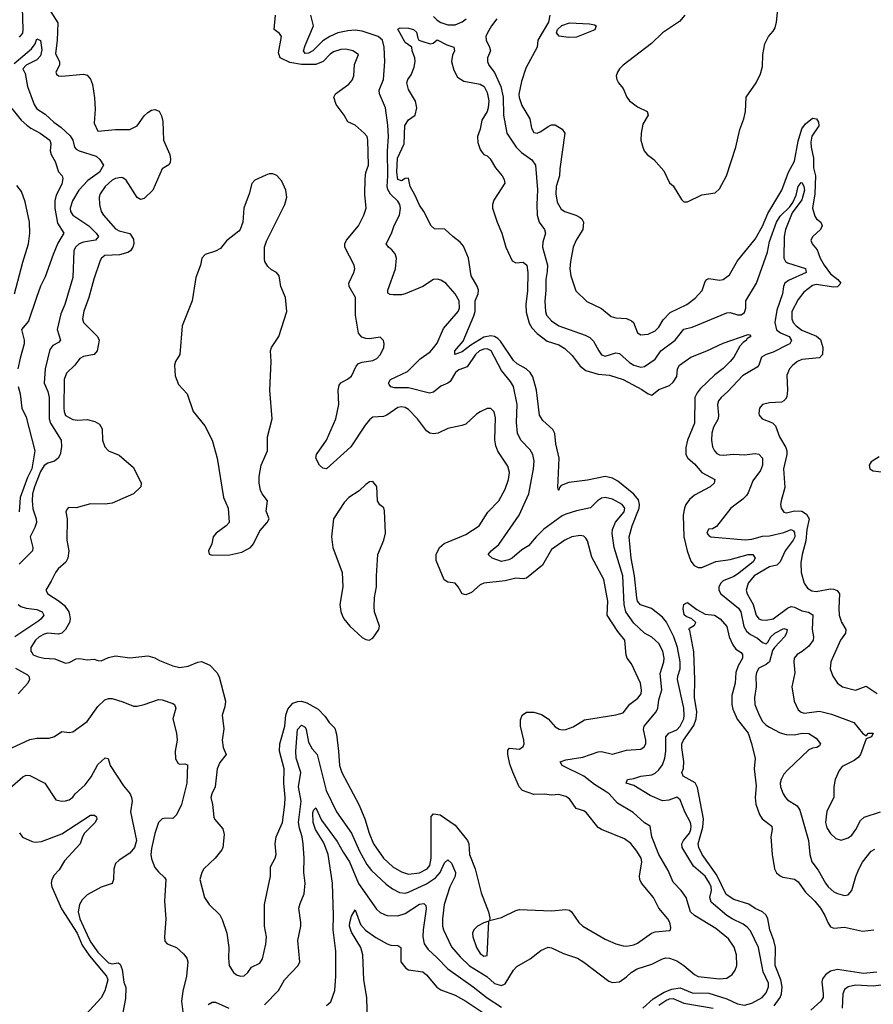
# Model space of a CAD drawing. Header units: inches. Extents: x 1552611 to 1694776, y 811966 to 917215.
# Tile 397 of 549: x 1642473 to 1647250, y 863632 to 869144. Entities that reach past the tile are written whole.
import ezdxf

# ---------------------------------------------------------------- set-up
doc = ezdxf.new("R2010")
doc.units = ezdxf.units.IN
doc.header["$MEASUREMENT"] = 0
doc.layers.add('B6846', color=7, linetype='Continuous')

msp = doc.modelspace()

# ---------------------------------------------------------------- linework, layer by layer
at = {"layer": 'B6846', "color": 5}
for points, elevation in [([(1642609.2, 869250), (1642686.4, 869126.4), (1642683.4, 869030), (1642672.9, 868952.8), (1642695.8, 868910), (1642696.5, 868890), (1642676.4, 868850), (1642679.8, 868839.8), (1642690.4, 868830.4), (1642708.6, 868828.6), (1642830, 868839.3), (1642850, 868833.2), (1642870, 868811.3), (1642880.7, 868780.7), (1642892.3, 868707.7), (1642895.7, 868644.3), (1642890, 868564.7), (1642910, 868520.7), (1643010, 868529.1), (1643090, 868529.6), (1643130, 868550.2), (1643170, 868605.5), (1643190, 868625.2), (1643210, 868637.7), (1643230, 868641.1), (1643253, 868633), (1643266.9, 868606.9), (1643274.4, 868574.4), (1643278.1, 868470), (1643312.8, 868390), (1643316.8, 868363.2), (1643314.9, 868345.1), (1643307.5, 868332.5), (1643270, 868309.6), (1643219, 868190), (1643170, 868142.6), (1643150, 868136.9), (1643130, 868148.3), (1643070, 868246.2), (1643050, 868259.3), (1643040.4, 868260.4), (1643010, 868256.1), (1642990, 868245.3), (1642951.4, 868210), (1642923.2, 868170), (1642918.8, 868150), (1642920.4, 868110), (1642930.1, 868070.1), (1642941.6, 868050), (1643010, 867973.5), (1643030, 867962.2), (1643090, 867946.5), (1643110, 867915.8), (1643112.8, 867890), (1643106.9, 867870), (1643093.3, 867850), (1643079.2, 867840.8), (1643031.2, 867828.8), (1642950, 867823.4), (1642931.4, 867810), (1642923.4, 867796.6), (1642887.9, 867692.1), (1642860.6, 867590), (1642832.4, 867512.4), (1642825.3, 867470), (1642830, 867449.5), (1642908.2, 867370), (1642917.6, 867350), (1642906.5, 867290), (1642890.8, 867269.2), (1642830, 867258.7), (1642810, 867248.5), (1642781, 867210), (1642735.2, 867164.8), (1642723, 867130), (1642720.1, 866970), (1642721.3, 866950), (1642729, 866929), (1642770, 866907), (1642797, 866903), (1642850, 866905.8), (1642894.7, 866894.7), (1642920, 866880), (1642934.3, 866854.3), (1642937.1, 866790), (1642950, 866754), (1642970.4, 866730), (1643030, 866706.3), (1643110, 866638), (1643153.2, 866550), (1643151.3, 866530), (1643110, 866489.9), (1642990, 866437.4), (1642951.3, 866431.3), (1642870, 866433.6), (1642790, 866411.8), (1642746.4, 866413.6), (1642736.9, 866403.1), (1642731.3, 866388.7), (1642739.1, 866350), (1642738, 866230), (1642748.5, 866170), (1642742.8, 866130), (1642731.8, 866108.2), (1642688.1, 866070), (1642673.2, 866050), (1642650, 866000.9), (1642618.8, 865950), (1642630.7, 865930), (1642694, 865890), (1642724.7, 865864.7), (1642747.4, 865830), (1642752.8, 865812.8), (1642756, 865790), (1642752.8, 865770), (1642730, 865729.7), (1642710, 865709.7), (1642690, 865703.5), (1642630, 865709.8), (1642610, 865705), (1642582, 865690), (1642560.9, 865670), (1642536.5, 865630), (1642535.8, 865610), (1642540.9, 865600.9), (1642549.5, 865589.5), (1642577.1, 865577.1), (1642610, 865570.2), (1642670, 865567.1), (1642730, 865542.7), (1642750, 865546), (1642790, 865565.5), (1642810, 865567.8), (1642850, 865561.5), (1642890, 865564.9), (1642910, 865556.4), (1642930, 865554.4), (1642970, 865574), (1643010, 865583.1), (1643090, 865571.6), (1643190, 865583.1), (1643230, 865572.2), (1643256.5, 865556.5), (1643330, 865527), (1643370, 865517.5), (1643415.2, 865524.8), (1643470, 865546.8), (1643490, 865550.5), (1643537.1, 865530), (1643577.1, 865490), (1643590, 865464.7), (1643625.4, 865330), (1643621.8, 865298.2), (1643606.2, 865250), (1643614.8, 865174.8), (1643605.8, 865110), (1643611.5, 865070), (1643629, 865030), (1643594.1, 864985.9), (1643577.6, 864950), (1643567.2, 864850), (1643547.8, 864810), (1643543.5, 864790), (1643553.1, 864750), (1643560, 864680), (1643566.2, 864666.2), (1643610, 864615.3), (1643616.7, 864583.3), (1643610.3, 864510), (1643603.7, 864496.3), (1643567, 864450), (1643504, 864390), (1643492.4, 864370), (1643482.3, 864330), (1643506.7, 864230), (1643533.7, 864190), (1643593.2, 864133.2), (1643606.7, 864106.7), (1643633.4, 864030), (1643642.8, 863950), (1643641.2, 863890), (1643645.8, 863850), (1643668.9, 863810), (1643690, 863795.6), (1643710, 863789.4), (1643730, 863791.7), (1643749.7, 863810), (1643770, 863839.5), (1643817.6, 863862.4), (1643832.4, 863887.6), (1643851.6, 863968.4), (1643853.9, 864010), (1643843.4, 864070), (1643843.5, 864190), (1643877.5, 864350), (1643877.5, 864402.5), (1643902.9, 864450), (1643908.2, 864470), (1643903.4, 864530), (1643908.2, 864570), (1643943.6, 864650), (1643958, 864750), (1643958.7, 864790), (1643950.8, 864870), (1643953.2, 864950), (1643927.9, 865050), (1643929.9, 865089.9), (1643957.9, 865190), (1643963.2, 865250), (1643974.8, 865285.2), (1644001.6, 865318.4), (1644030, 865327.4), (1644050, 865328.5), (1644080.7, 865320.7), (1644143.7, 865283.7), (1644183.4, 865243.4), (1644205.3, 865210), (1644237.2, 865177.2), (1644245.4, 865145.4), (1644257.7, 865050), (1644262.9, 864970), (1644276.1, 864930), (1644371.8, 864750), (1644405.5, 864670), (1644429.2, 864590), (1644454, 864530), (1644509.6, 864450), (1644562.2, 864402.2), (1644610, 864373.7), (1644650, 864361.3), (1644710, 864367.5), (1644754.5, 864390), (1644768, 864410), (1644776.6, 864450), (1644776.6, 864683.4), (1644790, 864699), (1644826.3, 864693.7), (1644910, 864635.3), (1644978.6, 864550), (1644986.3, 864530), (1644990.6, 864470), (1645022.2, 864390), (1645055.9, 864256), (1645097, 864150), (1645103.6, 864116.4), (1645102, 864102), (1645170, 864118.9), (1645250, 864157.5), (1645270, 864162.3), (1645450, 864155.8), (1645530, 864163), (1645550, 864158.5), (1645562, 864150), (1645602.7, 864090), (1645624.8, 864070), (1645750, 863997.4), (1645810, 863971.1), (1645850, 863959.2), (1645870, 863957.2), (1645910, 863965.5), (1645930, 863974.6), (1646009.9, 864030.1), (1646030, 864037.5), (1646110, 864045.7), (1646116.2, 864050), (1646117.1, 864062.9), (1646110.8, 864090), (1646100.4, 864110), (1646050, 864171.1), (1646020.7, 864230), (1645952.4, 864310), (1645944, 864330), (1645942.6, 864350), (1645954.9, 864430), (1645950.5, 864450), (1645927.7, 864490), (1645892.5, 864532.5), (1645858.4, 864558.4), (1645729.6, 864610), (1645710, 864622.7), (1645644.7, 864704.7), (1645630, 864716.1), (1645588.4, 864728.4), (1645550, 864781.7), (1645530, 864795.3), (1645490, 864806), (1645450, 864802.7), (1645410, 864808.6), (1645350, 864806.6), (1645288, 864830), (1645268.4, 864850), (1645232.3, 864932.3), (1645216.6, 864976.6), (1645205.7, 865030), (1645205.5, 865054.5), (1645213.8, 865066.2), (1645270, 865061.3), (1645290, 865074.9), (1645295.7, 865090), (1645294.7, 865110), (1645276.8, 865190), (1645275.7, 865224.3), (1645285.4, 865250), (1645310, 865266.9), (1645350, 865267.2), (1645393.9, 865253.9), (1645430.6, 865230.6), (1645470, 865184.7), (1645492.1, 865172), (1645510, 865168.1), (1645530, 865170.2), (1645570, 865185.2), (1645634.5, 865225.5), (1645810, 865252.7), (1645850, 865263.6), (1645887.5, 865312.5), (1645933.4, 865346.6), (1645950.5, 865370), (1645953.9, 865390), (1645946.9, 865430), (1645897.4, 865537.4), (1645873.7, 865570), (1645867.1, 865587.1), (1645859.9, 865670), (1645820.1, 865720.1), (1645760.4, 865810), (1645764.8, 865890), (1645741.6, 866010), (1645675.6, 866135.6), (1645650, 866227), (1645641.2, 866241.2), (1645630, 866252.8), (1645610, 866256.8), (1645564, 866250), (1645523.8, 866230), (1645450, 866178), (1645399.2, 866090), (1645310, 866018.5), (1645290, 866014), (1645250, 866017.3), (1645190, 866003.4), (1645070.1, 865989.9), (1645050, 865980.3), (1645001.8, 865938.2), (1644970, 865924.2), (1644949.9, 865929.9), (1644927.6, 865970), (1644910, 865989.8), (1644870, 865994.6), (1644848.1, 866008.1), (1644803.1, 866116.9), (1644804.2, 866150), (1644822.4, 866190), (1644848.5, 866211.5), (1644970, 866262), (1645043.9, 866310), (1645092.7, 866387.3), (1645154.6, 866450), (1645190, 866515.3), (1645208.5, 866570), (1645213.9, 866610), (1645205.6, 866645.6), (1645148.8, 866728.8), (1645137.9, 866757.9), (1645133.1, 866793.1), (1645136.2, 866916.2), (1645128.7, 866948.7), (1645110, 866967.8), (1645090, 866968.2), (1645050, 866949.7), (1645030, 866936.9), (1644970, 866880.4), (1644948.3, 866871.7), (1644870, 866854.8), (1644815.5, 866830), (1644790, 866825.7), (1644769, 866829), (1644750, 866842.4), (1644700.3, 866910), (1644650, 866961.6), (1644630, 866973.8), (1644610, 866976.3), (1644590, 866972.5), (1644528.7, 866930), (1644510, 866923), (1644450, 866918.6), (1644430, 866903.7), (1644405.8, 866874.2), (1644326.6, 866753.4), (1644190.4, 866630), (1644170, 866634), (1644152, 866650), (1644131.5, 866690), (1644133.7, 866710), (1644189.9, 866790), (1644241.7, 866910), (1644258.5, 866990), (1644255, 867070), (1644261.6, 867098.4), (1644270, 867111.3), (1644308.5, 867131.5), (1644330.6, 867149.4), (1644356, 867204), (1644370, 867218.9), (1644390, 867227.7), (1644450, 867236.3), (1644472.6, 867247.4), (1644492.5, 867270), (1644510.5, 867310), (1644512.1, 867330), (1644508.8, 867348.8), (1644490, 867366.6), (1644430, 867356.8), (1644410, 867358.7), (1644387.7, 867367.7), (1644369.9, 867389.9), (1644352.9, 867490), (1644352.8, 867590), (1644317.8, 867650), (1644314.8, 867670), (1644343.5, 867730), (1644347.9, 867750), (1644345.6, 867770), (1644293.5, 867870), (1644293.5, 867890), (1644301.4, 867910), (1644368.6, 867990), (1644399.2, 868050), (1644411.6, 868088.4), (1644404.9, 868164.9), (1644406.2, 868253.8), (1644411.1, 868288.9), (1644425.4, 868330), (1644421.7, 868470), (1644417, 868490), (1644400.8, 868510), (1644350, 868554.6), (1644310, 868573), (1644288.9, 868610), (1644244.1, 868670), (1644230.8, 868710), (1644240.7, 868730), (1644315.8, 868784.2), (1644333.6, 868806.4), (1644342.6, 868830), (1644346.7, 868893.3), (1644369.5, 868950), (1644337.2, 868970), (1644298.5, 868978.5), (1644270, 868977.8), (1644230, 868964.3), (1644210, 868951), (1644171.2, 868910), (1644130, 868894), (1644050, 868893.2), (1643984.7, 868904.7), (1643930.6, 868930), (1643921.9, 868958.1), (1643938.5, 869050), (1643927.1, 869067.1), (1643897.6, 869090), (1643904.2, 869170)], 880), ([(1642473.1, 869046.9), (1642490, 869069.1), (1642493.5, 869090), (1642489, 869210)], 880), ([(1643844, 863630), (1643922, 863710), (1643955.3, 863770), (1644031.3, 863848.7), (1644040.3, 863870), (1644030.5, 863990), (1644047.1, 864070), (1644047.1, 864090), (1644036.2, 864170), (1644042.6, 864197.4), (1644065, 864250), (1644070.9, 864310), (1644063.1, 864370), (1644066, 864450), (1644059.1, 864530), (1644054.5, 864570), (1644038.8, 864618.8), (1644034.1, 864650), (1644049.2, 864770), (1644032.9, 864850), (1644047.3, 864930), (1644020.7, 865010), (1644018, 865050), (1644028.1, 865170), (1644050, 865195.8), (1644070, 865183.5), (1644076.5, 865170), (1644090, 865100.2), (1644110, 865063.2), (1644138.4, 865030), (1644187.9, 864830), (1644246.2, 864710), (1644329.5, 864590), (1644374.6, 864490), (1644415.4, 864415.4), (1644441.9, 864381.9), (1644524.4, 864304.4), (1644558.9, 864278.9), (1644598.2, 864258.2), (1644630, 864254.6), (1644650, 864259.1), (1644750, 864306.5), (1644800.3, 864339.7), (1644826.7, 864370), (1644850, 864423.6), (1644870, 864441.7), (1644890, 864421.5), (1644911.5, 864370), (1644910.9, 864350), (1644879.8, 864290), (1644849.2, 864190), (1644839.1, 864110), (1644840.1, 864070), (1644845.3, 864050), (1644890, 863954.4), (1644938.6, 863898.6), (1644990, 863847.5), (1645087.7, 863787.7), (1645130, 863749.5), (1645170, 863737.4), (1645190, 863747.1), (1645237.1, 863822.9), (1645255.6, 863844.4), (1645330, 863887.4), (1645390, 863933.5), (1645430, 863951.2), (1645450, 863948.9), (1645516.8, 863916.8), (1645594.4, 863890), (1645630, 863868.9), (1645770, 863762), (1645790, 863754), (1645830, 863758.8), (1645870, 863786), (1645895.3, 863810), (1645928.7, 863830), (1646010, 863856.5), (1646070, 863887.2), (1646090, 863892.4), (1646110, 863891.1), (1646150, 863875.3), (1646190, 863848.7), (1646250, 863798.3), (1646270, 863788.3), (1646390, 863775), (1646430, 863778.2), (1646460.7, 863799.3), (1646477.3, 863822.7), (1646487.2, 863850), (1646485.2, 863910), (1646472.2, 863952.2), (1646439.3, 863999.3), (1646370, 864057), (1646248.9, 864128.9), (1646226.7, 864150), (1646202.9, 864230), (1646174.4, 864270), (1646130, 864316.8), (1646101.5, 864381.5), (1646050, 864471.2), (1646011.3, 864570), (1646002, 864630), (1645970, 864647.6), (1645905.9, 864705.9), (1645818.7, 864758.7), (1645771.5, 864810), (1645750, 864826.3), (1645690, 864861.8), (1645630, 864909.9), (1645509.5, 864970), (1645497.2, 864990), (1645530, 865001.7), (1645624.4, 865015.6), (1645710, 865044.9), (1645730, 865046.9), (1645790, 865033.4), (1645870, 865054.8), (1645950, 865060.8), (1645967.3, 865072.7), (1645977.1, 865090), (1645977.9, 865110), (1645964.3, 865170), (1645968.1, 865190), (1646035.7, 865270), (1646045, 865290), (1646050, 865336), (1646067.6, 865392.4), (1646056.7, 865483.4), (1646077.6, 865550), (1646079.9, 865570), (1646072.9, 865610), (1646050, 865652.7), (1646010, 865687.3), (1645970, 865710.8), (1645910, 865766.5), (1645865.9, 865830), (1645855.8, 865870), (1645848.8, 866030), (1645799.9, 866190), (1645788.8, 866268.8), (1645789.9, 866290.1), (1645807.8, 866332.2), (1645855.2, 866390), (1645859.4, 866410), (1645844, 866430), (1645790, 866459.8), (1645750.2, 866469.8), (1645730, 866465.3), (1645706, 866450), (1645668.4, 866411.6), (1645590, 866394.5), (1645530, 866376.3), (1645510, 866366), (1645407, 866293), (1645363.5, 866250), (1645321, 866199), (1645284.2, 866175.7), (1645230, 866130.7), (1645210, 866120.6), (1645170, 866111.9), (1645118, 866130), (1645095.1, 866150), (1645111.8, 866170), (1645154.1, 866205.9), (1645268.7, 866371.3), (1645323.2, 866490), (1645349.2, 866630), (1645352.5, 866672.5), (1645345.5, 866710), (1645330, 866736), (1645277.6, 866790), (1645259.9, 866830), (1645254, 866890), (1645258, 866990), (1645236.9, 867090), (1645219.7, 867119.7), (1645170, 867180.3), (1645112.6, 867290), (1645090, 867302.4), (1645070, 867300.4), (1645046.9, 867290), (1645024.1, 867270), (1644978.4, 867201.6), (1644930, 867184.6), (1644912.9, 867170), (1644881.5, 867118.5), (1644870, 867108.6), (1644830, 867093.3), (1644790, 867059.2), (1644765.8, 867054.2), (1644650, 867083.1), (1644570, 867083.5), (1644549.9, 867089.9), (1644541.9, 867101.9), (1644537.9, 867110), (1644548.5, 867130), (1644644.5, 867175.5), (1644714.2, 867245.8), (1644770, 867284.9), (1644790, 867306.7), (1644810, 867333.7), (1644845, 867415), (1644926.4, 867510), (1644933.8, 867530), (1644932.9, 867570), (1644909.8, 867610), (1644857.8, 867670), (1644830, 867686.5), (1644810, 867692.5), (1644788.4, 867690), (1644730, 867651.1), (1644630, 867609.8), (1644610, 867604.8), (1644563.5, 867603.5), (1644545.8, 867605.8), (1644533.2, 867613.2), (1644534, 867630), (1644575.5, 867750), (1644582, 867810), (1644574.1, 867834.1), (1644555.9, 867855.9), (1644536.9, 867870), (1644524.7, 867890), (1644553.4, 867946.6), (1644568.6, 867991.4), (1644599.4, 868050), (1644603.7, 868090), (1644599.8, 868110), (1644590, 868128), (1644548.1, 868168.1), (1644533.4, 868193.4), (1644529.9, 868210), (1644533.5, 868270), (1644531.2, 868408.8), (1644537.3, 868490), (1644533, 868553), (1644519.7, 868650), (1644486.2, 868730), (1644484.7, 868750), (1644509.8, 868810), (1644517.5, 868910), (1644512.9, 868990), (1644504, 869030), (1644478.9, 869050), (1644390, 869080.3), (1644350, 869085.6), (1644310, 869082.3), (1644254.6, 869070), (1644208.8, 869051.2), (1644170, 869026.7), (1644113.2, 868970), (1644090, 868956.5), (1644070, 868954.7), (1644062, 868970), (1644070, 869000.3), (1644117.5, 869110), (1644102.2, 869170)], 860), ([(1645440.1, 869170), (1645433.5, 869130), (1645373.4, 869030), (1645368.4, 868990), (1645306.5, 868873.5), (1645281.5, 868798.5), (1645267.4, 868727.4), (1645268.7, 868708.7), (1645283.5, 868663.5), (1645328.6, 868590), (1645336.6, 868536.6), (1645350, 868512.7), (1645370, 868509.3), (1645390, 868518), (1645430, 868546.7), (1645450, 868555.4), (1645470, 868555.6), (1645510, 868531.2), (1645523.5, 868510), (1645495.3, 868310), (1645494.8, 868270), (1645476.2, 868210), (1645472.9, 868170), (1645482, 868122), (1645504.1, 868084.1), (1645524.9, 868070), (1645584.9, 868050), (1645610, 868036.9), (1645619, 868030), (1645629.1, 868010), (1645624, 867970), (1645588.3, 867910), (1645570.2, 867870), (1645555, 867790), (1645552.6, 867750), (1645558.5, 867710), (1645585.7, 867625.7), (1645646.7, 867566.7), (1645730, 867527.6), (1645783.4, 867483.4), (1645810, 867476.1), (1645870, 867471.7), (1645897.9, 867457.9), (1645908.5, 867448.5), (1645930, 867392.2), (1645950, 867380.2), (1645990, 867384.7), (1646030, 867402), (1646050, 867423.1), (1646075.2, 867464.8), (1646114.3, 867505.7), (1646206.6, 867550), (1646253.9, 867586.1), (1646292.6, 867627.4), (1646310, 867679.3), (1646319.6, 867690), (1646330, 867695.5), (1646390, 867685.6), (1646410, 867690.2), (1646444.9, 867715.1), (1646490, 867795.3), (1646590, 867916.5), (1646630, 867989.1), (1646660.9, 868059.1), (1646738.8, 868190), (1646775.1, 868290), (1646810, 868352.6), (1646830, 868463.7), (1646850, 868534), (1646870, 868561.9), (1646910, 868593.8), (1646932.7, 868590), (1646943, 868570), (1646944.6, 868550), (1646907.1, 868492.9), (1646901.2, 868458.8), (1646902.6, 868430), (1646916.1, 868370), (1646915, 868315), (1646926.3, 868270), (1646922.6, 868170), (1646910.6, 868090), (1646923.9, 868043.9), (1646932, 868030), (1646956.9, 868010), (1646963.5, 867990), (1646954.4, 867970), (1646911.4, 867930), (1646900.9, 867910), (1646908.9, 867890), (1646936.2, 867856.2), (1646952.4, 867810), (1646974.7, 867770), (1647010, 867721.2), (1647052.3, 867690), (1647068.4, 867670), (1647050, 867648.2), (1647030, 867647.5), (1646930, 867662.7), (1646910, 867657.2), (1646860.7, 867619.3), (1646830, 867578.4), (1646794.4, 867510), (1646794.3, 867470), (1646802.5, 867450), (1646819.5, 867430), (1646850, 867406.8), (1646932.2, 867372.2), (1646954.7, 867354.7), (1646967.8, 867310), (1646965.3, 867270), (1646949.3, 867250.7), (1646850, 867241.3), (1646826, 867230), (1646799.6, 867210), (1646780.8, 867190), (1646766.3, 867153.7), (1646770.2, 867069.8), (1646766.1, 867033.9), (1646759.5, 867020.5), (1646750.2, 867009.8), (1646736, 867004), (1646670, 866999.1), (1646630.3, 866989.7), (1646612.7, 866970), (1646610, 866942), (1646612.4, 866930), (1646629, 866909), (1646686.6, 866886.6), (1646702.8, 866870), (1646725.9, 866810), (1646760.1, 866750), (1646766.3, 866730), (1646766, 866710), (1646748.5, 866630), (1646755.4, 866524.6), (1646734.2, 866450), (1646731, 866430), (1646734.2, 866410), (1646750, 866388.1), (1646764.5, 866384.5), (1646810, 866394.7), (1646850, 866392.4), (1646876.1, 866376.1), (1646890.5, 866350), (1646878.6, 866290), (1646873.4, 866226.6), (1646851.4, 866150), (1646844.3, 866104.3), (1646846.7, 866050), (1646862.8, 865990), (1646881.5, 865961.5), (1646906.3, 865946.3), (1646930, 865943.5), (1647010, 865957.9), (1647030, 865956.6), (1647048.6, 865948.6), (1647061.3, 865930), (1647057.4, 865850), (1647060.2, 865810), (1647072.3, 865772.3), (1647097.4, 865730), (1647095.3, 865710), (1647066, 865670), (1647013.6, 865550), (1647009.2, 865510), (1647024, 865470), (1647050, 865430.4), (1647077.3, 865410), (1647150, 865391.3), (1647210, 865412.7), (1647272.8, 865372.8)], 880), ([(1646195.6, 869170), (1646165.7, 869134.3), (1646070, 869070.7), (1646008.2, 869011.8), (1645850, 868889.7), (1645830.3, 868870), (1645818.9, 868850), (1645812, 868830), (1645814.4, 868810), (1645823.8, 868790), (1645850, 868759.1), (1645871.6, 868710), (1645886.5, 868690), (1645930, 868656), (1645985.5, 868630), (1645990.3, 868610), (1645961, 868559), (1645951.3, 868510), (1645948.5, 868470), (1645960.3, 868430), (1645968.9, 868410), (1645985.3, 868390), (1646022.2, 868362.2), (1646078.2, 868298.2), (1646110, 868230.8), (1646130, 868214), (1646177.4, 868137.4), (1646190, 868125.5), (1646210, 868124.4), (1646290, 868163.1), (1646365.6, 868174.4), (1646390, 868197.1), (1646429.1, 868270.9), (1646480.2, 868430), (1646503.1, 868530), (1646526, 868590), (1646536, 868630), (1646539.7, 868710), (1646594.7, 868790), (1646618.9, 868841.1), (1646630, 868882), (1646631.9, 868950), (1646642.7, 869010), (1646663.5, 869050), (1646690, 869079.5), (1646701, 869099), (1646709, 869130), (1646716.6, 869203.4)], 920), ([(1644790, 869162.7), (1644810, 869141.2), (1644830, 869128.3), (1644870, 869114.7), (1644910, 869116.5), (1644950, 869132.5), (1644972.4, 869150)], 860), ([(1645143.2, 869150), (1645113.4, 869110), (1645091.1, 869070), (1645082.6, 869050), (1645083.5, 869030), (1645103.1, 868990), (1645107.3, 868970), (1645090.7, 868930), (1645090.7, 868910), (1645099.1, 868890), (1645130, 868849.1), (1645165.7, 868770), (1645179.3, 868710), (1645181.5, 868610), (1645199.8, 868510), (1645251.5, 868430), (1645281.8, 868401.8), (1645340, 868360), (1645359.5, 868330), (1645371.5, 868191.5), (1645367.2, 868110), (1645369.7, 868049.7), (1645381.3, 868010), (1645411, 867970), (1645416.1, 867950), (1645401, 867899), (1645399, 867870), (1645426.7, 867770), (1645425.6, 867734.4), (1645416.8, 867690), (1645418, 867630), (1645412.2, 867567.8), (1645415, 867510), (1645422.3, 867490), (1645450, 867457.7), (1645490, 867430.9), (1645638, 867378), (1645664.3, 867364.3), (1645684.4, 867344.4), (1645713.4, 867290), (1645730, 867268.3), (1645750, 867260.5), (1645810, 867279.8), (1645830, 867275.2), (1645886, 867226), (1645910, 867210.9), (1645950, 867198.7), (1645970, 867203.2), (1646030, 867243.2), (1646060.8, 867290), (1646141.2, 867350), (1646190, 867410.9), (1646236.3, 867423.7), (1646430, 867503.6), (1646450, 867504.4), (1646490, 867492.2), (1646510, 867492.2), (1646530, 867505.7), (1646536.2, 867530), (1646536.2, 867570), (1646596.2, 867670), (1646657.5, 867842.5), (1646670, 867902.2), (1646708.4, 868010), (1646730, 868045.1), (1646782.7, 868097.3), (1646799.8, 868120.2), (1646818.6, 868161.4), (1646830, 868210.4), (1646847, 868233), (1646851.8, 868231.8), (1646862.1, 868210), (1646864.6, 868190), (1646850, 868136.8), (1646796.8, 868063.2), (1646758.1, 867970), (1646752.3, 867930), (1646749.6, 867810), (1646759.2, 867790), (1646770, 867782.3), (1646870, 867752.2), (1646873.8, 867730), (1646775.5, 867684.5), (1646755.1, 867670), (1646747, 867650), (1646742.7, 867610), (1646710, 867518.5), (1646699.9, 867450), (1646708.5, 867408.5), (1646731.1, 867391.1), (1646778.9, 867370), (1646792.3, 867347.7), (1646782.3, 867330), (1646774.7, 867325.3), (1646690, 867282.4), (1646650.3, 867270), (1646625.4, 867254.6), (1646608.9, 867210), (1646600.2, 867199.8), (1646518.9, 867150), (1646436.9, 867063.1), (1646398.3, 867030), (1646383.6, 867010), (1646378.6, 866990), (1646384.2, 866930), (1646381.3, 866910), (1646356.7, 866863.3), (1646346.8, 866830), (1646344.8, 866790), (1646350, 866754), (1646361.8, 866730), (1646375.4, 866715.4), (1646390, 866708.2), (1646410, 866706.7), (1646470, 866712.7), (1646530, 866708.2), (1646590, 866716.3), (1646610, 866712.2), (1646630.2, 866690), (1646630.9, 866650), (1646618.5, 866621.5), (1646576.8, 866563.2), (1646550, 866495.1), (1646540, 866480), (1646520.1, 866459.9), (1646453.1, 866410), (1646372.8, 866307.2), (1646350, 866294.5), (1646328.3, 866291.7), (1646318.8, 866270), (1646330, 866256), (1646342, 866250), (1646532.4, 866232.4), (1646570, 866235.3), (1646630, 866252.6), (1646670, 866254.4), (1646750, 866273.4), (1646790, 866289.4), (1646803.7, 866283.7), (1646810, 866274), (1646810.7, 866250), (1646802.3, 866230), (1646757.5, 866170), (1646730, 866109.8), (1646710.1, 866089.9), (1646670, 866080.6), (1646584.4, 866030), (1646549.6, 865990), (1646539.3, 865950), (1646543.6, 865930), (1646578.2, 865870), (1646593.9, 865810), (1646610, 865790.2), (1646624.6, 865784.6), (1646650, 865781.9), (1646690, 865790.1), (1646770, 865849.6), (1646790, 865859.1), (1646810, 865856.1), (1646850, 865835.6), (1646887.3, 865827.3), (1646911.7, 865811.7), (1646907.4, 865730), (1646916.6, 865690), (1646914.5, 865670), (1646890, 865637.4), (1646853.1, 865606.9), (1646824.2, 865590), (1646808.2, 865570), (1646805.2, 865550), (1646811.3, 865488.7), (1646794.4, 865410), (1646807.3, 865330), (1646830, 865281.1), (1646847, 865267), (1646863, 865263), (1646950, 865273.9), (1647017.3, 865257.3), (1647140.5, 865210), (1647190, 865150.5), (1647210, 865136), (1647224, 865150), (1647250.3, 865150), (1647241, 865130), (1647210, 865118), (1647178.2, 865030), (1647166.1, 865013.9), (1647142.9, 864997.1), (1647076.4, 864963.6), (1647058.6, 864941.4), (1647036, 864890), (1647030.2, 864850), (1647030.2, 864790), (1646990, 864714), (1646982.8, 864650), (1646990, 864619.3), (1647010, 864588.7), (1647040.4, 864560.4), (1647070, 864551.6), (1647110, 864564.2), (1647130, 864579.2), (1647153.2, 864610), (1647178.8, 864661.2), (1647199.4, 864680.6), (1647290, 864709.2)], 860), ([(1645961, 863610), (1646017.8, 863662.2), (1646080.4, 863699.6), (1646122.2, 863717.8), (1646170, 863724.5), (1646237.3, 863697.3), (1646330, 863695.1), (1646430, 863662.7), (1646490, 863634.7), (1646530, 863627.9), (1646570, 863638.7), (1646628, 863670), (1646650, 863695.5), (1646664.6, 863730), (1646663.4, 863750), (1646634.6, 863814.6), (1646608.7, 863950), (1646562.9, 864042.9), (1646544.3, 864064.3), (1646521.3, 864081.3), (1646460.3, 864110), (1646430.7, 864130), (1646343.1, 864203.1), (1646335.5, 864230), (1646344.1, 864270), (1646343.1, 864290), (1646334.2, 864310), (1646309.9, 864350), (1646244.6, 864404.6), (1646180.3, 864510), (1646178.5, 864530), (1646188.2, 864550), (1646221.1, 864590), (1646229.9, 864610), (1646231.3, 864630), (1646227, 864650), (1646194.8, 864710), (1646170, 864777.4), (1646150, 864792), (1646105.9, 864774.1), (1646070, 864771), (1646001, 864801), (1645910, 864858), (1645867, 864870), (1645875.3, 864890), (1645910, 864895.6), (1645949, 864910), (1646010, 864916.8), (1646030, 864926.4), (1646050, 864945.1), (1646070, 864973.6), (1646083.7, 865010), (1646089.4, 865050), (1646089.8, 865130.2), (1646105.6, 865150), (1646150, 865169.5), (1646169.9, 865190), (1646189.4, 865230), (1646192.6, 865250), (1646189.5, 865290), (1646154.6, 865450), (1646155.6, 865470), (1646169.2, 865510.8), (1646169.9, 865550.1), (1646154.1, 865630), (1646133.9, 865690), (1646092.2, 865772.2), (1646070, 865799.5), (1646008.2, 865848.2), (1645947.8, 865867.7), (1645931.3, 865890), (1645927.1, 865907.1), (1645914.5, 866030), (1645896, 866130), (1645884.3, 866250), (1645900.4, 866310), (1645939.9, 866410), (1645942.4, 866430), (1645936.4, 866456.4), (1645910, 866488.2), (1645820.2, 866560.2), (1645790, 866577), (1645750, 866586.7), (1645650, 866566.4), (1645546.3, 866553.7), (1645504, 866536), (1645493.7, 866526.3), (1645490.9, 866510.9), (1645488, 866510), (1645485.2, 866525.2), (1645491.8, 866690), (1645473.7, 866770), (1645467.2, 866827.2), (1645457.7, 866850), (1645400.5, 866900.5), (1645382, 866930), (1645365.2, 867070), (1645344.5, 867144.5), (1645329.9, 867169.9), (1645308.1, 867190), (1645257.8, 867217.8), (1645235.9, 867236), (1645164.6, 867344.6), (1645150, 867360.5), (1645130, 867371), (1645110, 867375.2), (1645070, 867366.4), (1644998.3, 867321.7), (1644950, 867284.3), (1644909.3, 867270), (1644908.6, 867290), (1644954.9, 867345.1), (1645014.1, 867485.9), (1645021.9, 867510), (1645022.6, 867570), (1645039.7, 867610), (1645040.8, 867630), (1645032.6, 867652.6), (1644999.9, 867710), (1644984.2, 867810), (1644957.4, 867877.4), (1644939, 867899), (1644897, 867930), (1644852.5, 867972.5), (1644793.8, 867973.8), (1644775.1, 867990), (1644735.1, 868070), (1644710, 868105.1), (1644684.7, 868164.7), (1644658, 868210), (1644650, 868258), (1644630, 868255.1), (1644610, 868241.7), (1644589.9, 868250), (1644583.8, 868290), (1644588.3, 868370), (1644625.3, 868450), (1644628.5, 868551.5), (1644650, 868584.6), (1644686.8, 868610), (1644696.5, 868650), (1644688.6, 868688.6), (1644650, 868753.6), (1644640.3, 868790), (1644645.8, 868810), (1644664.2, 868835.8), (1644681.2, 868878.8), (1644687, 868910), (1644684.5, 868930), (1644669.3, 868970), (1644668.7, 868990), (1644630, 869017), (1644589.3, 869090.7), (1644601.6, 869098.4), (1644650, 869096.9), (1644677.3, 869090), (1644693.9, 869073.9), (1644700.8, 869040.8), (1644707.7, 869030), (1644723.4, 869023.4), (1644771.1, 869008.9), (1644787, 869013), (1644810, 869031.8), (1644863.7, 869003.7), (1644902, 868990), (1644905.7, 868970), (1644895, 868945), (1644890.6, 868910), (1644902.3, 868862.3), (1644923.3, 868823.3), (1644959.3, 868799.3), (1645050, 868783), (1645072.3, 868770), (1645090, 868737.6), (1645099.2, 868690), (1645095.8, 868650), (1645089.4, 868630), (1645058.9, 868581.1), (1645050, 868532), (1645035.5, 868490), (1645037.2, 868457.2), (1645050, 868418), (1645060.7, 868400.7), (1645070, 868390.4), (1645090, 868381.6), (1645105.4, 868365.4), (1645135.4, 868315.4), (1645174, 868270), (1645184.4, 868250), (1645188.4, 868230), (1645126.3, 868133.7), (1645119.1, 868110), (1645119.2, 868090), (1645145.3, 868010), (1645172.3, 867950), (1645194.6, 867870), (1645230, 867794.9), (1645250, 867783.1), (1645290, 867786.3), (1645310.7, 867770.7), (1645317.3, 867730), (1645314.5, 867625.5), (1645305.2, 867550), (1645306.8, 867506.8), (1645324.6, 867444.6), (1645340.1, 867420.1), (1645370, 867387.8), (1645424.4, 867344.4), (1645490, 867324.6), (1645524.1, 867304.1), (1645565.3, 867265.3), (1645610, 867205.2), (1645640.8, 867180.8), (1645710, 867159.2), (1645773.8, 867153.8), (1645850, 867130.1), (1645954.2, 867074.2), (1645990, 867049.1), (1646010, 867042), (1646050, 867074.3), (1646110, 867097), (1646130, 867116), (1646150, 867146.4), (1646155, 867190), (1646166.3, 867210), (1646230, 867255.1), (1646318.7, 867290), (1646410, 867334.2), (1646550, 867382.4), (1646559.5, 867379.5), (1646565.5, 867370), (1646543.2, 867356.8), (1646540.9, 867350), (1646522, 867338), (1646503.9, 867316.1), (1646470, 867254.8), (1646449.4, 867230), (1646410, 867192.5), (1646363, 867157), (1646281.9, 867078.1), (1646263.7, 867056.3), (1646252.3, 867030), (1646250, 866885.2), (1646211.3, 866790), (1646202, 866750), (1646201.1, 866710), (1646212.4, 866690), (1646250, 866657), (1646291.3, 866610), (1646364.2, 866570), (1646359.6, 866550), (1646337.6, 866530), (1646250, 866483.4), (1646221.8, 866458.2), (1646201.4, 866430), (1646193.1, 866410), (1646186.5, 866370), (1646190.1, 866250), (1646208.5, 866170), (1646230, 866113.6), (1646247.9, 866087.9), (1646270, 866077.8), (1646290, 866078.3), (1646370, 866111.4), (1646450, 866122.2), (1646550, 866151.2), (1646575.6, 866150), (1646589.4, 866130), (1646578.9, 866110), (1646490, 866039.7), (1646470, 866026.9), (1646410, 866002.9), (1646397.1, 865990), (1646386.7, 865970), (1646385.6, 865950), (1646396.9, 865930), (1646496.8, 865850), (1646508.7, 865828.7), (1646526.7, 865746.7), (1646541.1, 865721.1), (1646563.1, 865703.1), (1646601.9, 865681.9), (1646630, 865657), (1646650, 865650.4), (1646660.8, 865659.2), (1646677.8, 865690), (1646698.8, 865710), (1646750, 865735.4), (1646767.7, 865730), (1646764.2, 865710), (1646753.6, 865690), (1646696.9, 865630), (1646687, 865613), (1646668.7, 865550), (1646650, 865535.1), (1646610, 865514.2), (1646596.5, 865490), (1646592.8, 865470), (1646594.2, 865410), (1646585.5, 865350), (1646587.9, 865310), (1646611.5, 865250), (1646630, 865216.2), (1646650, 865195.5), (1646670, 865183.5), (1646730, 865152.4), (1646763.4, 865143.4), (1646810, 865140.2), (1646850, 865150.1), (1646890, 865149.1), (1646930, 865122), (1646955.6, 865090), (1646950, 865079.5), (1646934.8, 865070), (1646910, 865065.7), (1646890, 865056.2), (1646770, 864943.5), (1646750, 864920.5), (1646733.8, 864890), (1646729.3, 864870), (1646731.3, 864850), (1646746, 864810), (1646758.5, 864790), (1646770, 864777.7), (1646823.4, 864743.4), (1646839.6, 864719.6), (1646888.3, 864548.3), (1646895.5, 864470), (1646907.1, 864430), (1646942.4, 864382.4), (1646982.2, 864310), (1646997.8, 864290), (1647030, 864262.7), (1647050, 864251.9), (1647090, 864240.8), (1647110, 864244.9), (1647129.8, 864270.2), (1647152.2, 864347.8), (1647170, 864388.5), (1647190, 864428.5), (1647238.7, 864490), (1647258.6, 864501.4)], 840), ([(1642441.7, 868898.3), (1642539.2, 868980.8), (1642560.7, 869010), (1642570, 869036.3), (1642590, 869027.7), (1642596.3, 868976.3), (1642590, 868942.3), (1642570, 868919.6), (1642510.3, 868890), (1642491.7, 868870), (1642503.5, 868843.5), (1642516.6, 868770), (1642553.8, 868670), (1642570, 868645.2), (1642616.3, 868616.3), (1642663.5, 868570), (1642702.6, 868542.6), (1642755, 868495), (1642770.1, 868470.1), (1642780.5, 868430), (1642790, 868418.9), (1642805.7, 868410), (1642900.9, 868380.9), (1642922.5, 868362.5), (1642942, 868330), (1642920.8, 868290), (1642855.4, 868244.6), (1642803.4, 868190), (1642769, 868130), (1642756.1, 868090), (1642758.3, 868070), (1642770.6, 868050.6), (1642860.8, 867990), (1642900.9, 867950), (1642913.7, 867930), (1642898.4, 867910), (1642830, 867898.6), (1642806.5, 867890), (1642785.4, 867870), (1642776.2, 867850), (1642770, 867701.2), (1642725.5, 867550), (1642702.8, 867497.2), (1642682.1, 867410), (1642702.4, 867350), (1642690, 867337.6), (1642659.1, 867320.9), (1642641.2, 867298.8), (1642615.8, 867190), (1642609.5, 867110), (1642630, 867062.4), (1642637.3, 867030), (1642638.3, 866910), (1642645.4, 866885.4), (1642705.1, 866790), (1642707.8, 866752.2), (1642700.3, 866710), (1642689.2, 866690), (1642667.2, 866672.8), (1642630, 866661.3), (1642610, 866649.4), (1642590, 866615.2), (1642556.6, 866530), (1642545.6, 866490), (1642542.5, 866450), (1642546.8, 866406.8), (1642566.2, 866350), (1642566.9, 866330), (1642558.2, 866301.8), (1642531, 866250), (1642546.2, 866190), (1642545.2, 866170), (1642470, 866096.2)], 860), ([(1642430, 868646.4), (1642481.2, 868581.2), (1642513.9, 868553.9), (1642536.5, 868536.5), (1642587.6, 868510), (1642641.1, 868470), (1642648.1, 868450), (1642644, 868410), (1642648.5, 868390), (1642671.4, 868350), (1642690, 868293), (1642710.6, 868270), (1642715.6, 868255.6), (1642710, 868222.9), (1642677.4, 868162.6), (1642670.6, 868129.4), (1642670.1, 868090), (1642684.9, 868004.9), (1642719.7, 867950), (1642686.2, 867893.8), (1642660.4, 867830), (1642615.8, 867704.2), (1642590, 867652.1), (1642566.8, 867590), (1642522.8, 867457.2), (1642483.5, 867410), (1642498.5, 867350), (1642498.6, 867330), (1642475, 867250), (1642463.5, 867190)], 840), ([(1642443.9, 867610), (1642490, 867786.3), (1642523.2, 867890), (1642529.9, 867950.1), (1642528.1, 868010), (1642504, 868124), (1642482.5, 868182.5), (1642456.6, 868216.6)], 840), ([(1642465.2, 867090), (1642475.6, 867050), (1642485, 866970), (1642510, 866919.1), (1642558.5, 866730), (1642541.3, 866630), (1642517.9, 866582.1), (1642475.3, 866470), (1642471.2, 866390)], 840), ([(1647283.1, 866696.9), (1647238.8, 866670), (1647227.7, 866650), (1647231.3, 866630), (1647250, 866618.8), (1647310, 866610.8)], 920), ([(1642464.2, 865870), (1642479.4, 865859.4), (1642510, 865850.1), (1642570, 865843.2), (1642599, 865830), (1642608, 865810), (1642594.1, 865790), (1642580.4, 865779.6), (1642445.5, 865690)], 860), ([(1646696, 863624), (1646729.4, 863670.6), (1646736.7, 863690), (1646741.2, 863730), (1646732.7, 863770), (1646700.3, 863850), (1646702.3, 863950), (1646693.7, 863990), (1646671.8, 864050), (1646660.7, 864110), (1646650, 864132), (1646630, 864150.8), (1646590, 864168.7), (1646553.4, 864193.4), (1646470, 864218.5), (1646427.4, 864247.4), (1646374.4, 864354.4), (1646292.3, 864470), (1646273.2, 864510), (1646269.6, 864530), (1646296.6, 864623.4), (1646300.6, 864670), (1646266, 864846), (1646252.7, 864872.7), (1646185.7, 864910), (1646179.3, 864930), (1646187.3, 864952.7), (1646189.4, 864990.6), (1646178.4, 865070), (1646179.7, 865090), (1646187.4, 865110), (1646246.1, 865193.9), (1646258.7, 865230), (1646262.2, 865270), (1646249.9, 865350), (1646252.2, 865450), (1646245.5, 865605.5), (1646224, 865724), (1646218, 865730), (1646222, 865738), (1646250, 865754), (1646258, 865770), (1646235.3, 865790), (1646202.7, 865802.7), (1646192.5, 865812.5), (1646187.2, 865847.3), (1646189.7, 865870.3), (1646201.5, 865878.5), (1646210, 865880.7), (1646262.8, 865842.8), (1646310, 865816.3), (1646361, 865810), (1646394, 865790), (1646430, 865746.8), (1646444.2, 865690), (1646464.6, 865644.6), (1646481, 865621), (1646510, 865601.7), (1646518.2, 865590), (1646518.5, 865570), (1646493.8, 865526.2), (1646481.7, 865490), (1646476.4, 865430), (1646459.5, 865360.5), (1646458.7, 865310), (1646464.7, 865284.7), (1646489, 865229), (1646550.8, 865150), (1646568.2, 865091.8), (1646589.1, 865009.1), (1646584.3, 864950), (1646594.5, 864854.5), (1646589.5, 864790), (1646593, 864753), (1646614.1, 864694.1), (1646627.5, 864670), (1646681.7, 864630), (1646683.6, 864610), (1646677.7, 864570), (1646684.2, 864470), (1646696.9, 864390), (1646707.9, 864367.9), (1646730, 864351.4), (1646744.8, 864344.8), (1646810, 864332.3), (1646830, 864318.5), (1646870, 864259.6), (1646923.2, 864210), (1646955, 864170), (1646979.7, 864130), (1646995.3, 864090), (1647010, 864066.7), (1647030, 864057.6), (1647090, 864064.4), (1647190, 864042), (1647253.3, 864050)], 820), ([(1642450, 865514.3), (1642516.7, 865476.7), (1642524.3, 865470), (1642528.8, 865450), (1642518, 865430), (1642464.6, 865370)], 860), ([(1642430, 865067.2), (1642530, 865114.6), (1642570, 865121.4), (1642638.3, 865121.7), (1642669, 865131), (1642710, 865159.5), (1642750, 865154), (1642770, 865158.3), (1642850, 865215.2), (1642910, 865300.2), (1642950, 865336.9), (1642970, 865344), (1642990, 865344.2), (1643050, 865326.3), (1643110, 865300.7), (1643130, 865300.6), (1643169.4, 865310), (1643250, 865339.5), (1643270, 865337.6), (1643330, 865317), (1643339.3, 865310), (1643346.7, 865290), (1643330.4, 865230), (1643350.3, 865150), (1643355.3, 865110), (1643343.8, 865050), (1643346, 865006), (1643359.6, 864979.6), (1643370, 864976), (1643398, 864978), (1643412.4, 864972.4), (1643408.6, 864870), (1643378.6, 864750), (1643350, 864693.8), (1643330, 864673.2), (1643290, 864674.9), (1643270, 864671.1), (1643250, 864649.8), (1643230, 864588.2), (1643210, 864503.7), (1643206.7, 864470), (1643210, 864446), (1643230, 864398.4), (1643250, 864373), (1643283, 864343), (1643290.2, 864330.2), (1643282.9, 864210), (1643291.6, 864110), (1643283.5, 864010), (1643286.3, 863986.3), (1643298, 863970), (1643350, 863950.5), (1643390, 863914.9), (1643408.5, 863890), (1643414.3, 863870), (1643406.3, 863790), (1643386.1, 863706.1), (1643379.5, 863650), (1643386.7, 863590)], 860), ([(1642418.7, 864841.3), (1642490, 864906.2), (1642510, 864914.2), (1642530, 864912.4), (1642614.9, 864870), (1642676.1, 864776.1), (1642708.7, 864768.7), (1642730, 864772.2), (1642750, 864777.6), (1642770, 864792.4), (1642783.5, 864810), (1642839.3, 864860.7), (1642873.6, 864906.4), (1642910, 864974.9), (1642952.2, 865012.2), (1642967.5, 865007.5), (1642979.5, 864970), (1643054.5, 864854.5), (1643091.6, 864810), (1643099.1, 864790), (1643102.8, 864770), (1643092.7, 864710), (1643127.1, 864550), (1643115.8, 864510), (1643090, 864479.1), (1643030, 864439.7), (1643010, 864420.9), (1643000.3, 864390), (1642998.7, 864330), (1642991.6, 864308.5), (1642930, 864288.5), (1642850, 864244.4), (1642823.1, 864216.9), (1642808.6, 864191.4), (1642800.6, 864150), (1642809.3, 864110), (1642850, 864021.6), (1642870, 863982.7), (1642910, 863924.8), (1642970, 863864.6), (1642990, 863859.2), (1643023.6, 863863.6), (1643036.4, 863856.4), (1643047.6, 863827.6), (1643056.1, 863756.1), (1643066.9, 863726.9), (1643064.5, 863664.5), (1643030, 863479)], 840), ([(1644190, 863626), (1644214, 863646), (1644236.8, 863710), (1644243.1, 863790), (1644242.7, 863930), (1644227.1, 864050), (1644229.9, 864130.1), (1644223.4, 864310), (1644200.5, 864470), (1644175.9, 864535.9), (1644129.2, 864610), (1644115.9, 864650), (1644114.7, 864705.3), (1644118.9, 864721.1), (1644130, 864732.2), (1644162.4, 864662.4), (1644250, 864542.8), (1644283.1, 864483.1), (1644319.3, 864430), (1644370, 864307.9), (1644470, 864164.9), (1644490, 864146.4), (1644514.5, 864134.5), (1644530.1, 864130.1), (1644590, 864128.1), (1644630, 864140.1), (1644710, 864192.1), (1644735.9, 864195.9), (1644745.3, 864185.2), (1644747.1, 864167.1), (1644730.6, 864050), (1644730.1, 864010), (1644737.1, 863970), (1644758.5, 863938.5), (1644810, 863892.9), (1644870, 863830.1), (1645011.5, 863730), (1645090, 863667.5), (1645170, 863616.8)], 840), ([(1642471.3, 864591.3), (1642488.2, 864568.2), (1642543, 864543), (1642559.8, 864539.8), (1642596, 864544), (1642710, 864585.8), (1642870, 864690.2), (1642891.9, 864691.9), (1642902.5, 864682.5), (1642904.9, 864670), (1642896, 864650), (1642836.5, 864590), (1642825, 864570), (1642812.2, 864530), (1642724.7, 864435.3), (1642694.7, 864385.3), (1642665.7, 864354.3), (1642652.8, 864330), (1642649.5, 864310), (1642653.4, 864290), (1642707.1, 864167.1), (1642795.6, 864030), (1642823.7, 863963.7), (1642863.1, 863903.1), (1642958.8, 863790), (1642967.1, 863770), (1642950, 863707.1), (1642930, 863668.6), (1642820.7, 863550)], 820), ([(1644419.9, 863530), (1644416.8, 863670), (1644399.9, 863770), (1644392.8, 863910), (1644382.6, 863950), (1644330, 864036), (1644319.9, 864070), (1644320.2, 864090), (1644330, 864125.3), (1644350, 864160.5), (1644379.8, 864079.8), (1644408.1, 864048.1), (1644465.8, 864005.8), (1644530, 863970.9), (1644550, 863962.7), (1644590, 863961.6), (1644606.3, 863950), (1644606.2, 863870), (1644634.7, 863834.7), (1644650, 863826), (1644730, 863813.2), (1644750, 863796.5), (1644808.5, 863728.5), (1644830, 863713.6), (1644910, 863683.6), (1644969.7, 863650.3), (1645065.9, 863585.9)], 820), ([(1647270, 863811.3), (1647195.3, 863804.7), (1647050, 863827.9), (1647010, 863817.4), (1646982.2, 863797.8), (1646965.3, 863774.7), (1646962.1, 863757.9), (1646970.6, 863690), (1646968.9, 863670), (1646957.3, 863650), (1646900.1, 863599.9)], 820), ([(1647310, 863741.9), (1647250, 863732.9), (1647150, 863738.8), (1647110, 863730.6), (1647090, 863715.3), (1647079.8, 863690), (1647076.2, 863610)], 840), ([(1646050, 863627), (1646090, 863654.1), (1646110, 863663.1), (1646130, 863663.8), (1646190, 863638.3), (1646353.8, 863610)], 820), ([(1643528, 863632), (1643550, 863644.9), (1643570, 863644.7), (1643644.6, 863610)], 860)]:
    msp.add_lwpolyline(points, dxfattribs=dict(at, elevation=elevation))
for points, elevation in [([(1645544.2, 869044.2), (1645491.8, 869051.8), (1645477.1, 869070), (1645482.3, 869090), (1645507.7, 869112.3), (1645550, 869127.4), (1645661.9, 869121.9), (1645690, 869116.3), (1645699.6, 869110), (1645691.6, 869088.4), (1645590, 869046.1)], 880), ([(1643890, 868280.7), (1643870, 868280.7), (1643850, 868274), (1643790, 868245.2), (1643772.8, 868227.2), (1643758.4, 868170), (1643727.7, 868090), (1643722, 868010), (1643707.7, 867970), (1643699.9, 867960.1), (1643630, 867907), (1643596.5, 867863.5), (1643570, 867848.7), (1643510.7, 867830), (1643493, 867810), (1643484.4, 867770), (1643458.6, 867701.4), (1643439.3, 867570), (1643381.8, 867430), (1643369.3, 867270.7), (1643345.3, 867230), (1643338.8, 867210), (1643342.6, 867150), (1643362, 867102), (1643410, 867050.4), (1643444.2, 866950), (1643510.2, 866870), (1643549.5, 866789.5), (1643579, 866690), (1643613.4, 866470), (1643640.7, 866410), (1643644.9, 866330), (1643628, 866310), (1643572, 866270), (1643556, 866250), (1643548.7, 866210), (1643530.4, 866170), (1643532.8, 866152.8), (1643550, 866146.7), (1643650, 866148.4), (1643715.8, 866164.2), (1643764.2, 866190), (1643781.6, 866210), (1643817.1, 866282.9), (1643858, 866330), (1643868.7, 866350), (1643852.5, 866392.5), (1643860.9, 866450), (1643830, 866489.4), (1643821, 866510), (1643813.3, 866550), (1643813.4, 866586.6), (1643824, 866650), (1643860.3, 866730), (1643859.9, 866810), (1643886.6, 866910), (1643874, 867070), (1643880.7, 867230), (1643876.8, 867290), (1643882.8, 867310), (1643924.2, 867370), (1643968, 867510), (1643961.7, 867590), (1643935.4, 867650), (1643925.1, 867710), (1643910, 867729.6), (1643883.2, 867743.2), (1643862, 867762), (1643845.1, 867790), (1643843.5, 867803.5), (1643844, 867870), (1643854.8, 867905.2), (1643958, 868110), (1643968.4, 868150), (1643963.1, 868190), (1643940.1, 868240.1), (1643912.8, 868272.8)], 920), ([(1644450, 866558.5), (1644430, 866556.8), (1644410, 866543.1), (1644373.8, 866506.2), (1644314.5, 866470), (1644290, 866440.7), (1644229.5, 866350), (1644218.6, 866250), (1644226, 866190), (1644277.8, 866050), (1644280.9, 865970), (1644265.7, 865870), (1644270, 865830.7), (1644277.6, 865810), (1644288, 865790), (1644320.5, 865750), (1644390, 865685.5), (1644410, 865674), (1644429.7, 865670.3), (1644450, 865682.4), (1644483.6, 865730), (1644486.3, 865750), (1644459.8, 865830), (1644457.6, 865857.6), (1644459.8, 865910), (1644470.8, 865970), (1644469.8, 866030), (1644477.4, 866150), (1644511.6, 866230), (1644521.3, 866270), (1644515, 866395), (1644510.9, 866410.9), (1644489, 866429), (1644476.4, 866450), (1644471.4, 866531.4)], 920), ([(1645098, 864098), (1645070, 864089), (1645036, 864070), (1645014.8, 864050), (1645008.2, 864030), (1645008.8, 864010), (1645030, 863950.7), (1645050, 863916.5), (1645070, 863902), (1645090, 863904.9)], 880)]:
    msp.add_lwpolyline(points, close=True, dxfattribs=dict(at, elevation=elevation))

doc.saveas('drawing.dxf')
